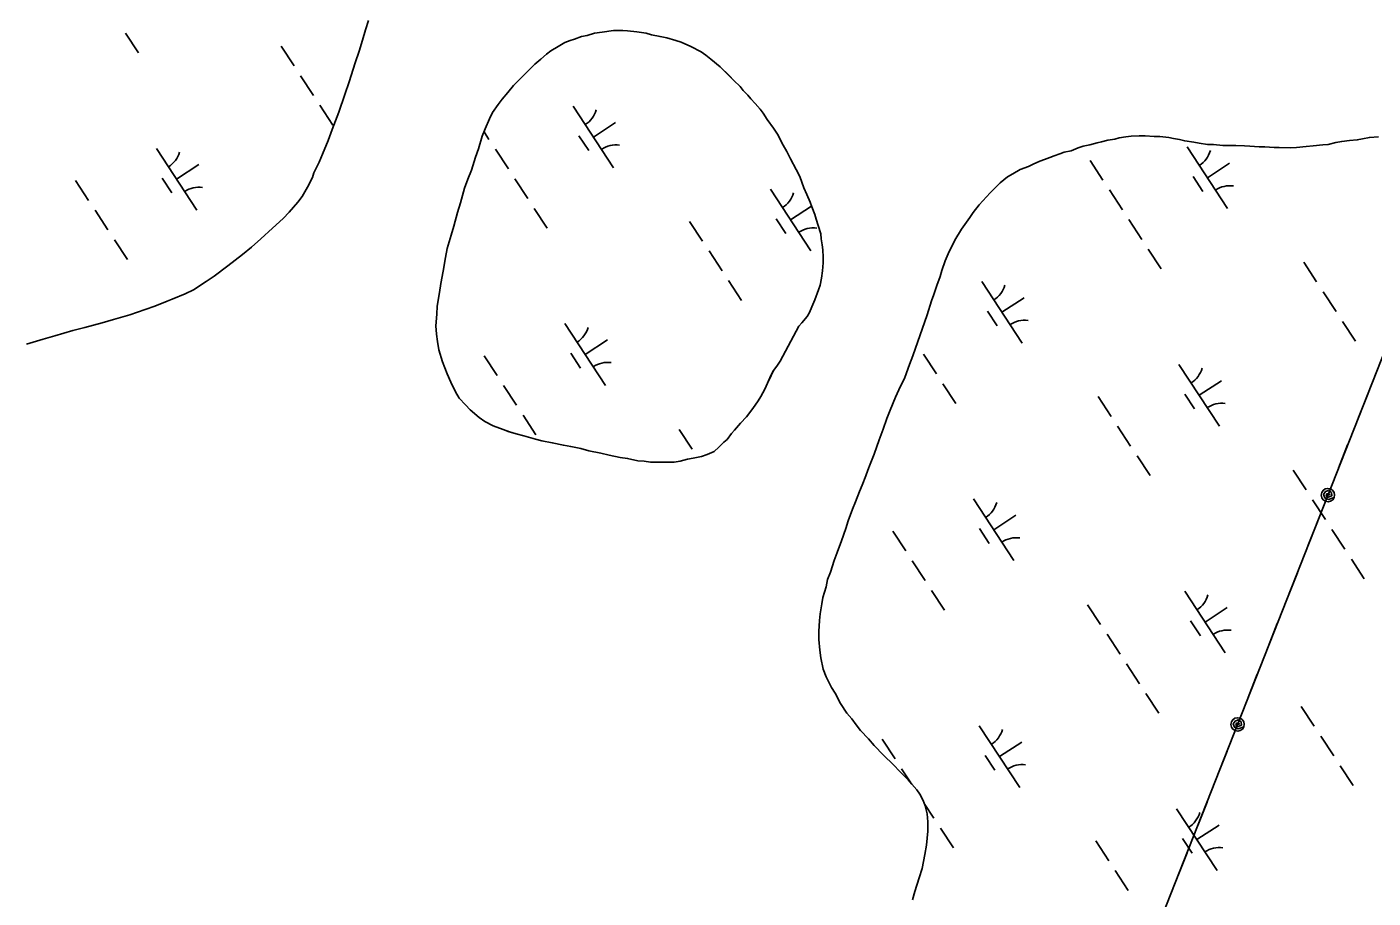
# Model space of a CAD drawing. Extents: x 3945642 to 3966284, y 206476 to 228921.
# Drawn here: x 3957545 to 3958457, y 221398 to 221988 of the extents above; entities that cross this region are included whole.
import ezdxf

# ---------------------------------------------------------------- set-up
doc = ezdxf.new("R2010")
doc.units = 0
for name, color, linetype in [('V-TOPO-SHOR', 7, 'Continuous'), ('V-UTIL-LINE', 7, 'Continuous'), ('V-WETL-SWMP', 7, 'Continuous')]:
    doc.layers.add(name, color=color, linetype=linetype)

msp = doc.modelspace()

# ---------------------------------------------------------------- linework, layer by layer
at = {"layer": 'V-TOPO-SHOR'}
for points in [[(3957776.46, 221992.59), (3957774.52, 221986.32), (3957772.58, 221979.4), (3957770.33, 221971.82), (3957767.41, 221963.9), (3957763.53, 221951.04), (3957760.62, 221942.46), (3957756.41, 221930.59), (3957751.88, 221918.72), (3957749.29, 221911.46), (3957745.39, 221902.22), (3957743.12, 221896.61), (3957739.54, 221889.35), (3957738.57, 221886.38), (3957735.32, 221879.78), (3957731.73, 221873.51), (3957728.79, 221869.54), (3957722.91, 221862.92), (3957718.66, 221858.62), (3957711.45, 221851.99), (3957703.6, 221844.71), (3957697.38, 221839.07), (3957691.15, 221834.1), (3957681.32, 221826.47), (3957672.15, 221819.51), (3957666.57, 221815.85), (3957658.05, 221810.21), (3957652.47, 221807.54), (3957643.61, 221803.87), (3957640.32, 221802.54), (3957631.79, 221799.19), (3957625.21, 221796.85), (3957615.03, 221793.17), (3957603.86, 221790.14), (3957596.3, 221787.79), (3957584.47, 221784.76), (3957576.25, 221782.74), (3957564.1, 221779.05), (3957556.21, 221776.7), (3957545.04, 221773.34)], [(3958055.28, 221761.74), (3958053, 221758.44), (3958050.71, 221755.46), (3958049.08, 221752.16), (3958046.81, 221746.88), (3958044.86, 221742.92), (3958042.26, 221737.97), (3958040.3, 221734.99), (3958036.71, 221729.71), (3958032.47, 221724.09), (3958028.54, 221719.78), (3958024.29, 221715.15), (3958022.33, 221712.84), (3958019.39, 221708.87), (3958017.1, 221706.88), (3958013.83, 221703.57), (3958010.55, 221700.59), (3958005.95, 221698.59), (3958002.01, 221697.25), (3957996.42, 221696.23), (3957992.48, 221695.55), (3957987.55, 221694.2), (3957983.6, 221693.52), (3957978.01, 221693.49), (3957974.06, 221693.46), (3957967.47, 221693.42), (3957963.19, 221694.06), (3957958.91, 221694.36), (3957951.99, 221695.97), (3957947.05, 221696.6), (3957939.47, 221698.2), (3957933.87, 221699.48), (3957925.63, 221701.08), (3957920.35, 221702.69), (3957913.44, 221703.97), (3957908.49, 221704.93), (3957900.91, 221706.53), (3957893.99, 221707.8), (3957889.71, 221709.1), (3957881.79, 221711.36), (3957876.52, 221712.64), (3957871.9, 221713.93), (3957867.62, 221715.55), (3957861.02, 221718.14), (3957855.41, 221721.07), (3957851.44, 221723.68), (3957845.48, 221728.91), (3957842.18, 221732.19), (3957837.87, 221736.77), (3957835.54, 221741.03), (3957832.21, 221747.6), (3957829.87, 221753.18), (3957826.54, 221761.39), (3957824.18, 221769.6), (3957823.16, 221775.19), (3957822.48, 221780.12), (3957822.11, 221785.72), (3957822.73, 221793.62), (3957823.02, 221799.22), (3957824.61, 221808.44), (3957825.56, 221814.37), (3957827.16, 221822.94), (3957828.75, 221832.16), (3957829.71, 221838.1), (3957832.61, 221847.33), (3957834.22, 221853.26), (3957836.8, 221862.49), (3957838.74, 221869.09), (3957841.64, 221878.98), (3957843.91, 221885.25), (3957846.18, 221891.18), (3957849.09, 221900.09), (3957851.03, 221905.69), (3957853.61, 221914.27), (3957855.56, 221919.21), (3957858.48, 221926.15), (3957860.43, 221930.43), (3957864.35, 221935.72), (3957866.96, 221939.36), (3957870.89, 221943.99), (3957874.81, 221948.62), (3957877.42, 221951.27), (3957881.35, 221955.24), (3957886.59, 221960.54), (3957889.2, 221963.19), (3957893.13, 221966.5), (3957897.06, 221969.82), (3957900.01, 221972.14), (3957904.93, 221975.13), (3957909.52, 221977.79), (3957913.14, 221979.13), (3957916.09, 221980.13), (3957920.69, 221981.8), (3957924.64, 221982.49), (3957929.56, 221984.16), (3957934.83, 221984.85), (3957942.39, 221985.88), (3957948.65, 221985.92), (3957951.94, 221985.61), (3957958.2, 221984.99), (3957964.45, 221984.04)], [(3957964.45, 221984.04), (3957968.08, 221983.07), (3957974.01, 221981.79), (3957978.63, 221980.83), (3957984.56, 221979.22), (3957988.19, 221977.92), (3957994.79, 221975), (3958001.72, 221971.42), (3958005.02, 221969.13), (3958008.33, 221966.52), (3958014.62, 221961.29), (3958020.91, 221955.08), (3958023.88, 221952.13), (3958028.19, 221947.88), (3958030.18, 221945.26), (3958033.49, 221941.98), (3958035.48, 221939.69), (3958038.46, 221936.42), (3958041.77, 221932.49), (3958043.76, 221929.87), (3958046.42, 221925.6), (3958050.74, 221919.7), (3958053.39, 221915.77), (3958057.39, 221908.22), (3958059.71, 221903.96), (3958062.38, 221899.04), (3958066.04, 221891.81), (3958068.7, 221886.9), (3958071.38, 221879.34), (3958073.38, 221874.74), (3958075.71, 221869.49), (3958076.72, 221866.53), (3958078.73, 221861.28), (3958079.73, 221857.99), (3958081.08, 221853.72), (3958082.75, 221848.14), (3958083.1, 221844.85), (3958083.78, 221840.57), (3958084.13, 221837.28), (3958084.49, 221832.35), (3958084.52, 221828.4), (3958083.89, 221823.13), (3958083.26, 221818.19), (3958082.3, 221813.25), (3958081.33, 221810.28), (3958078.74, 221803.35), (3958076.79, 221798.73), (3958075.17, 221794.77), (3958073.54, 221792.13), (3958069.94, 221787.83), (3958067.98, 221785.52), (3958055.28, 221761.74)], [(3958155.23, 221443.39), (3958155.2, 221449.65), (3958154.84, 221455.24), (3958153.49, 221460.5), (3958152.15, 221464.11), (3958149.82, 221468.38), (3958147.83, 221471.33), (3958144.52, 221475.26), (3958141.87, 221478.2), (3958136.24, 221483.77), (3958131.93, 221488.35), (3958125.31, 221494.89), (3958119.02, 221501.44), (3958115.04, 221506.02), (3958109.74, 221511.59), (3958106.76, 221515.52), (3958103.77, 221519.45), (3958100.46, 221523.38), (3958096.14, 221529.94), (3958092.48, 221536.83), (3958090.15, 221540.77), (3958086.49, 221547.99), (3958084.48, 221553.24), (3958082.79, 221560.8), (3958082.1, 221566.06), (3958081.41, 221573.3), (3958081.37, 221578.57), (3958081.99, 221586.14), (3958082.29, 221590.75), (3958083.57, 221597.34), (3958084.2, 221601.62), (3958086.46, 221608.88), (3958087.42, 221613.82), (3958089.37, 221618.77), (3958091.95, 221626.68), (3958093.89, 221632.29), (3958096.81, 221640.21), (3958099.72, 221648.45), (3958101.34, 221653.73), (3958104.25, 221661.64), (3958106.2, 221666.59), (3958109.12, 221673.52), (3958110.74, 221677.81), (3958113.34, 221684.08), (3958114.63, 221688.03), (3958116.25, 221691.99), (3958118.85, 221698.92), (3958122.41, 221708.49), (3958125, 221715.74), (3958127.59, 221723), (3958129.86, 221728.61), (3958133.43, 221737.52), (3958135.71, 221742.47), (3958139.61, 221750.72), (3958142.85, 221759.62), (3958145.12, 221765.56), (3958154.83, 221793.27), (3958157.73, 221802.83), (3958159.35, 221807.12), (3958161.29, 221813.05), (3958163.56, 221819.32), (3958164.85, 221823.28), (3958167.12, 221829.87), (3958169.07, 221834.49), (3958173.62, 221843.73), (3958178.19, 221851.33), (3958183.73, 221859.26), (3958186.02, 221862.57), (3958189.94, 221867.86), (3958197.46, 221875.8), (3958201.71, 221880.1), (3958204.33, 221882.75), (3958209.25, 221886.73), (3958212.85, 221888.73), (3958217.77, 221891.72), (3958223.36, 221893.73), (3958226.64, 221895.39), (3958231.23, 221897.39), (3958234.19, 221898.4), (3958237.8, 221899.74), (3958240.76, 221901.07), (3958244.7, 221902.41), (3958247.66, 221903.41), (3958252.26, 221904.43), (3958257.18, 221906.43), (3958260.47, 221907.44), (3958265.07, 221908.45), (3958270, 221909.8), (3958272.96, 221910.47), (3958277.23, 221911.49), (3958281.83, 221912.17), (3958284.79, 221913.18), (3958289.4, 221913.86)], [(3958289.4, 221913.86), (3958293.01, 221914.21), (3958298.28, 221914.57), (3958302.56, 221914.6), (3958308.48, 221913.97), (3958312.43, 221914), (3958318.36, 221913.37), (3958321.66, 221912.73), (3958325.61, 221912.1), (3958329.24, 221911.13), (3958335.5, 221910.18), (3958339.12, 221909.55), (3958344.72, 221908.59), (3958348.67, 221908.61), (3958354.93, 221907.99), (3958360.52, 221908.03), (3958363.81, 221908.04), (3958369.74, 221907.75), (3958373.36, 221907.44), (3958379.62, 221907.15), (3958383.57, 221907.17), (3958389.83, 221906.55), (3958393.12, 221906.57), (3958401.02, 221906.29), (3958404.96, 221906.64), (3958411.54, 221907.34), (3958416.15, 221907.69), (3958422.73, 221908.39), (3958426.35, 221908.74), (3958431.6, 221910.09), (3958435.55, 221910.77), (3958440.81, 221911.46), (3958446.08, 221911.82), (3958449.69, 221912.5), (3958454.29, 221913.51), (3958460.55, 221913.88)], [(3958144.97, 221396.93), (3958146.59, 221402.53), (3958149.5, 221411.77), (3958151.43, 221418.03), (3958153.35, 221427.59), (3958154.3, 221433.84), (3958155.23, 221443.39)]]:
    msp.add_lwpolyline(points, dxfattribs=at)
at = {"layer": 'V-UTIL-LINE'}
for points in [[(3958881.28, 222827.27), (3957109.88, 218326.97), (3961480.16, 211741.64)], [(3958453.11, 221739.5), (3958446.88, 221723.68)], [(3958439.56, 221705.07), (3958433.33, 221689.25)], [(3958426.19, 221671.11), (3958427.59, 221671.44), (3958426.73, 221672.22), (3958425.4, 221671.87), (3958425.02, 221670.46), (3958426.57, 221669.76), (3958428.74, 221670.64), (3958428.62, 221672.77), (3958426.68, 221674.23), (3958424.54, 221673.43), (3958423.28, 221671.57), (3958424.03, 221669.28), (3958426.53, 221668.12), (3958430.38, 221669.47), (3958430.69, 221671.19), (3958430.32, 221672.91), (3958429.32, 221674.35), (3958427.84, 221675.3), (3958426.11, 221675.61), (3958424.4, 221675.24), (3958422.96, 221674.24), (3958422.01, 221672.76), (3958421.69, 221671.04), (3958422.07, 221669.32), (3958423.07, 221667.88), (3958424.55, 221666.93), (3958426.27, 221666.61), (3958427.99, 221666.99), (3958429.43, 221667.99), (3958430.38, 221669.47)], [(3958419.05, 221652.96), (3958412.82, 221637.14)], [(3958405.5, 221618.53), (3958399.27, 221602.72)], [(3958391.94, 221584.11), (3958385.72, 221568.29)], [(3958378.39, 221549.68), (3958372.16, 221533.86)], [(3958365.03, 221515.72), (3958366.43, 221516.05), (3958365.56, 221516.82), (3958364.23, 221516.48), (3958363.85, 221515.06), (3958365.4, 221514.37), (3958367.57, 221515.25), (3958367.46, 221517.38), (3958365.51, 221518.84), (3958363.37, 221518.03), (3958362.12, 221516.18), (3958362.87, 221513.89), (3958365.36, 221512.73), (3958369.22, 221514.07), (3958369.53, 221515.8), (3958369.15, 221517.51), (3958368.15, 221518.96), (3958366.68, 221519.91), (3958364.95, 221520.22), (3958363.23, 221519.85), (3958361.79, 221518.84), (3958360.84, 221517.37), (3958360.53, 221515.64), (3958360.9, 221513.92), (3958361.9, 221512.48), (3958363.38, 221511.53), (3958365.11, 221511.22), (3958366.82, 221511.59), (3958368.27, 221512.59), (3958369.22, 221514.07)], [(3958357.88, 221497.57), (3958351.65, 221481.75)], [(3958344.33, 221463.14), (3958338.1, 221447.32)], [(3958330.78, 221428.71), (3958324.55, 221412.89)]]:
    msp.add_lwpolyline(points, dxfattribs=at)
at = {"layer": 'V-WETL-SWMP'}
for p, q in [((3957612.11, 221984.07), (3957620.87, 221970.69)), ((3957717.34, 221975.36), (3957726.11, 221961.98)), ((3957730.49, 221955.28), (3957739.26, 221941.9)), ((3957743.64, 221935.21), (3957752.41, 221921.82)), ((3957915.1, 221934.66), (3957942.5, 221892.83)), ((3957928.8, 221913.74), (3957943.86, 221923.61)), ((3957854.77, 221917.2), (3957858.08, 221912.15)), ((3957919.06, 221914.53), (3957925.64, 221904.5)), ((3957632.89, 221906.05), (3957660.29, 221864.22)), ((3957862.46, 221905.46), (3957871.23, 221892.07)), ((3958330.9, 221907.04), (3958358.3, 221865.21)), ((3957646.59, 221885.13), (3957661.65, 221895)), ((3958265.11, 221897.91), (3958273.88, 221884.53)), ((3958344.6, 221886.13), (3958359.66, 221895.99)), ((3957578.2, 221884.21), (3957586.97, 221870.82)), ((3957636.85, 221885.92), (3957643.43, 221875.89)), ((3957875.61, 221885.38), (3957884.38, 221872)), ((3958334.86, 221886.92), (3958341.44, 221876.88)), ((3958048.69, 221878.43), (3958076.09, 221836.6)), ((3958278.26, 221877.84), (3958287.03, 221864.46)), ((3957888.77, 221865.3), (3957897.53, 221851.92)), ((3958062.39, 221857.52), (3958076.62, 221866.84)), ((3957591.35, 221864.13), (3957600.12, 221850.75)), ((3957994, 221856.59), (3958002.77, 221843.21)), ((3958052.65, 221858.31), (3958059.22, 221848.27)), ((3958291.41, 221857.76), (3958300.18, 221844.38)), ((3957604.5, 221844.06), (3957613.27, 221830.67)), ((3958304.56, 221837.69), (3958313.33, 221824.3)), ((3958007.15, 221836.52), (3958015.92, 221823.13)), ((3958409.8, 221828.98), (3958418.56, 221815.59)), ((3958020.3, 221816.44), (3958029.07, 221803.06)), ((3958191.76, 221815.89), (3958219.16, 221774.06)), ((3958205.46, 221794.98), (3958220.52, 221804.84)), ((3958422.95, 221808.9), (3958431.72, 221795.52)), ((3958195.72, 221795.77), (3958202.3, 221785.73)), ((3957909.55, 221787.28), (3957936.95, 221745.45)), ((3958436.1, 221788.82), (3958444.87, 221775.44)), ((3957923.25, 221766.37), (3957938.31, 221776.23)), ((3957854.86, 221765.44), (3957863.63, 221752.06)), ((3957913.51, 221767.16), (3957920.09, 221757.12)), ((3958147.85, 221773.36), (3958147.89, 221773.3)), ((3958152.27, 221766.61), (3958161.04, 221753.23)), ((3958325.35, 221759.66), (3958352.75, 221717.84)), ((3958165.43, 221746.54), (3958174.19, 221733.15)), ((3958339.05, 221738.75), (3958354.11, 221748.61)), ((3957868.01, 221745.36), (3957876.78, 221731.98)), ((3958270.66, 221737.82), (3958279.42, 221724.44)), ((3958329.31, 221739.54), (3958335.88, 221729.5)), ((3957881.16, 221725.29), (3957889.93, 221711.91)), ((3957986.83, 221715.61), (3957995.6, 221702.23)), ((3958283.81, 221717.75), (3958292.58, 221704.36)), ((3958296.96, 221697.67), (3958305.73, 221684.29)), ((3958402.63, 221688), (3958411.4, 221674.61)), ((3958186.21, 221668.51), (3958213.61, 221626.69)), ((3958415.78, 221667.92), (3958424.55, 221654.54)), ((3958199.91, 221647.6), (3958214.97, 221657.46)), ((3958131.52, 221646.67), (3958140.29, 221633.29)), ((3958190.17, 221648.39), (3958196.74, 221638.35)), ((3958428.93, 221647.84), (3958437.7, 221634.46)), ((3958442.08, 221627.77), (3958450.85, 221614.38)), ((3958144.67, 221626.6), (3958153.44, 221613.21)), ((3958157.82, 221606.52), (3958166.59, 221593.14)), ((3958329.28, 221605.97), (3958356.68, 221564.14)), ((3958263.49, 221596.84), (3958272.26, 221583.46)), ((3958342.98, 221585.06), (3958358.04, 221594.92)), ((3958333.24, 221585.85), (3958339.82, 221575.81)), ((3958276.64, 221576.77), (3958285.41, 221563.38)), ((3958289.79, 221556.69), (3958298.56, 221543.31)), ((3958302.95, 221536.62), (3958311.71, 221523.23)), ((3958408.18, 221527.9), (3958416.95, 221514.52)), ((3958190.15, 221514.82), (3958217.54, 221472.99)), ((3958124.35, 221505.69), (3958133.12, 221492.31)), ((3958203.85, 221493.9), (3958218.9, 221503.77)), ((3958421.33, 221507.83), (3958430.1, 221494.45)), ((3958194.1, 221494.7), (3958200.68, 221484.66)), ((3958137.5, 221485.62), (3958143.68, 221476.18)), ((3958434.48, 221487.75), (3958443.25, 221474.37)), ((3958152.88, 221462.15), (3958159.42, 221452.16)), ((3958323.73, 221458.59), (3958351.13, 221416.77)), ((3958163.81, 221445.47), (3958172.57, 221432.08)), ((3958337.43, 221437.68), (3958352.49, 221447.54)), ((3958269.04, 221436.75), (3958277.81, 221423.37)), ((3958327.69, 221438.47), (3958334.26, 221428.43)), ((3958282.19, 221416.68), (3958290.96, 221403.29))]:
    msp.add_line(p, q, dxfattribs=at)
for points in [[(3957776.46, 221992.59), (3957774.52, 221986.32), (3957772.58, 221979.4)], [(3957835.54, 221741.03), (3957832.21, 221747.6), (3957829.87, 221753.18), (3957826.54, 221761.39), (3957824.18, 221769.6), (3957823.16, 221775.19), (3957822.48, 221780.12), (3957822.11, 221785.72), (3957822.73, 221793.62), (3957823.02, 221799.22), (3957824.61, 221808.44), (3957825.56, 221814.37), (3957827.16, 221822.94), (3957828.75, 221832.17), (3957829.71, 221838.1), (3957832.61, 221847.33), (3957834.22, 221853.26), (3957836.8, 221862.49), (3957838.74, 221869.09), (3957841.64, 221878.98), (3957843.91, 221885.25), (3957846.18, 221891.18), (3957849.09, 221900.09), (3957851.03, 221905.69), (3957853.61, 221914.27), (3957855.56, 221919.21), (3957858.48, 221926.14), (3957860.43, 221930.43), (3957864.35, 221935.72), (3957866.96, 221939.36), (3957870.88, 221943.99), (3957874.81, 221948.62), (3957877.42, 221951.27), (3957881.35, 221955.24), (3957886.59, 221960.54), (3957889.2, 221963.19), (3957893.13, 221966.5), (3957897.06, 221969.82), (3957900.01, 221972.14), (3957904.93, 221975.13), (3957909.52, 221977.79), (3957913.14, 221979.13), (3957916.09, 221980.13), (3957920.69, 221981.8), (3957924.64, 221982.49), (3957929.56, 221984.16), (3957934.83, 221984.85), (3957942.39, 221985.88), (3957948.64, 221985.92), (3957951.94, 221985.61), (3957958.19, 221984.99), (3957964.45, 221984.04)], [(3957964.45, 221984.04), (3957968.08, 221983.07), (3957974.01, 221981.79), (3957978.62, 221980.83), (3957984.56, 221979.22), (3957988.19, 221977.92), (3957994.79, 221975), (3958001.72, 221971.42), (3958005.02, 221969.13), (3958008.33, 221966.52), (3958014.62, 221961.29), (3958020.91, 221955.07), (3958023.89, 221952.13), (3958028.19, 221947.88), (3958030.18, 221945.25), (3958033.49, 221941.98), (3958035.48, 221939.69), (3958038.46, 221936.42), (3958041.77, 221932.49), (3958043.76, 221929.86), (3958046.42, 221925.6), (3958050.74, 221919.7), (3958053.39, 221915.77), (3958057.39, 221908.22), (3958059.71, 221903.96), (3958062.38, 221899.04), (3958066.04, 221891.82), (3958068.7, 221886.89), (3958071.38, 221879.34), (3958073.38, 221874.74), (3958075.72, 221869.49), (3958076.72, 221866.53), (3958078.73, 221861.28), (3958079.73, 221857.99), (3958081.08, 221853.72), (3958082.75, 221848.14), (3958083.1, 221844.85), (3958083.79, 221840.57), (3958084.13, 221837.29), (3958084.49, 221832.35), (3958084.52, 221828.4), (3958083.89, 221823.13), (3958083.26, 221818.19), (3958082.3, 221813.25), (3958081.33, 221810.28), (3958078.74, 221803.35), (3958076.79, 221798.73), (3958075.17, 221794.77), (3958073.54, 221792.13), (3958069.94, 221787.83), (3958067.98, 221785.52), (3958055.28, 221761.74), (3958053, 221758.44), (3958050.71, 221755.46), (3958049.09, 221752.16), (3958046.81, 221746.88), (3958044.86, 221742.92), (3958042.26, 221737.97), (3958040.3, 221734.99), (3958036.71, 221729.71), (3958032.46, 221724.09), (3958028.54, 221719.79), (3958024.29, 221715.15), (3958022.33, 221712.84), (3958019.39, 221708.87), (3958017.1, 221706.88), (3958013.82, 221703.57), (3958010.55, 221700.59), (3958005.95, 221698.59), (3958002.01, 221697.25), (3957996.42, 221696.23), (3957992.48, 221695.55), (3957987.55, 221694.2), (3957983.6, 221693.52), (3957978.01, 221693.49), (3957974.06, 221693.46), (3957967.48, 221693.43), (3957963.19, 221694.06), (3957958.91, 221694.36), (3957951.99, 221695.97), (3957947.05, 221696.6), (3957939.47, 221698.2), (3957933.87, 221699.48), (3957925.63, 221701.08), (3957920.35, 221702.69), (3957913.44, 221703.97), (3957908.49, 221704.93), (3957900.91, 221706.53), (3957893.99, 221707.8), (3957889.71, 221709.1), (3957881.79, 221711.35), (3957876.52, 221712.64), (3957871.91, 221713.93), (3957867.62, 221715.55), (3957861.02, 221718.14), (3957855.41, 221721.07), (3957851.44, 221723.68), (3957845.49, 221728.91), (3957842.18, 221732.19), (3957837.87, 221736.77), (3957835.54, 221741.03)], [(3957772.58, 221979.4), (3957770.33, 221971.82), (3957767.41, 221963.9), (3957763.54, 221951.04), (3957760.62, 221942.47), (3957756.41, 221930.59), (3957751.88, 221918.72), (3957749.29, 221911.46), (3957745.39, 221902.22), (3957743.12, 221896.61), (3957739.54, 221889.35), (3957738.57, 221886.38), (3957735.32, 221879.78), (3957731.73, 221873.51), (3957728.79, 221869.54), (3957722.91, 221862.92), (3957718.66, 221858.62), (3957711.45, 221851.99), (3957703.6, 221844.71), (3957697.38, 221839.08), (3957691.15, 221834.1), (3957681.32, 221826.47), (3957672.15, 221819.51), (3957666.57, 221815.85), (3957658.05, 221810.21), (3957652.47, 221807.54), (3957643.6, 221803.87), (3957640.32, 221802.54), (3957631.78, 221799.19), (3957625.21, 221796.85), (3957615.03, 221793.17), (3957603.86, 221790.14), (3957596.3, 221787.79), (3957584.47, 221784.76), (3957576.26, 221782.74), (3957564.1, 221779.05), (3957556.21, 221776.7), (3957545.04, 221773.34)], [(3958144.98, 221396.93), (3958146.59, 221402.53), (3958149.5, 221411.76), (3958151.43, 221418.03), (3958153.35, 221427.58), (3958154.3, 221433.84), (3958155.23, 221443.4), (3958155.2, 221449.65), (3958154.84, 221455.24), (3958153.49, 221460.5), (3958152.15, 221464.11), (3958149.82, 221468.38), (3958147.83, 221471.33), (3958144.52, 221475.26), (3958141.87, 221478.21), (3958136.24, 221483.77), (3958131.93, 221488.35), (3958125.31, 221494.89), (3958119.02, 221501.44), (3958115.04, 221506.02), (3958109.74, 221511.59), (3958106.76, 221515.52), (3958103.77, 221519.45), (3958100.46, 221523.38), (3958096.14, 221529.94), (3958092.48, 221536.83), (3958090.15, 221540.77), (3958086.49, 221547.99), (3958084.48, 221553.24), (3958082.79, 221560.8), (3958082.1, 221566.06), (3958081.4, 221573.3), (3958081.37, 221578.57), (3958081.99, 221586.14), (3958082.29, 221590.75), (3958083.57, 221597.34), (3958084.2, 221601.62), (3958086.46, 221608.88), (3958087.42, 221613.82), (3958089.37, 221618.77), (3958091.95, 221626.68), (3958093.89, 221632.29), (3958096.81, 221640.21), (3958099.72, 221648.45), (3958101.34, 221653.73), (3958104.25, 221661.64), (3958106.2, 221666.59), (3958109.12, 221673.52), (3958110.74, 221677.81), (3958113.34, 221684.08), (3958114.63, 221688.04), (3958116.25, 221691.99), (3958118.85, 221698.92), (3958122.41, 221708.49), (3958125, 221715.74), (3958127.59, 221723), (3958129.86, 221728.61), (3958133.43, 221737.52), (3958135.71, 221742.47), (3958139.61, 221750.72), (3958142.85, 221759.62), (3958145.12, 221765.56), (3958154.83, 221793.27), (3958157.73, 221802.83), (3958159.35, 221807.12), (3958161.29, 221813.05), (3958163.56, 221819.32), (3958164.85, 221823.28), (3958167.12, 221829.87), (3958169.07, 221834.49), (3958173.62, 221843.73), (3958178.18, 221851.33), (3958183.73, 221859.26), (3958186.02, 221862.57), (3958189.94, 221867.86), (3958197.46, 221875.8), (3958201.71, 221880.1), (3958204.33, 221882.75), (3958209.25, 221886.73), (3958212.85, 221888.73), (3958217.77, 221891.72), (3958223.36, 221893.73), (3958226.64, 221895.39), (3958231.23, 221897.39), (3958234.19, 221898.4), (3958237.8, 221899.74), (3958240.76, 221901.07), (3958244.7, 221902.41), (3958247.66, 221903.41), (3958252.26, 221904.43), (3958257.18, 221906.43), (3958260.47, 221907.44), (3958265.07, 221908.45), (3958270, 221909.8), (3958272.96, 221910.47), (3958277.23, 221911.49)], [(3958277.23, 221911.49), (3958281.83, 221912.17), (3958284.79, 221913.18), (3958289.4, 221913.86)], [(3958289.4, 221913.86), (3958293.01, 221914.21), (3958298.28, 221914.57), (3958302.56, 221914.6), (3958308.48, 221913.97), (3958312.43, 221914), (3958318.36, 221913.37), (3958321.66, 221912.74), (3958325.61, 221912.1), (3958329.24, 221911.13), (3958335.5, 221910.18), (3958339.12, 221909.55), (3958344.72, 221908.59), (3958348.67, 221908.61), (3958354.93, 221907.99), (3958360.52, 221908.03), (3958363.81, 221908.05), (3958369.74, 221907.75), (3958373.36, 221907.44), (3958379.62, 221907.15), (3958383.57, 221907.17), (3958389.83, 221906.55), (3958393.12, 221906.57), (3958401.02, 221906.29), (3958404.96, 221906.64), (3958411.54, 221907.34), (3958416.15, 221907.69), (3958422.73, 221908.39), (3958426.35, 221908.74), (3958431.6, 221910.09), (3958435.55, 221910.77), (3958440.81, 221911.46), (3958446.08, 221911.82), (3958449.69, 221912.5), (3958454.29, 221913.51), (3958460.55, 221913.88)]]:
    msp.add_lwpolyline(points, dxfattribs=at)
for centre, start, end in [((3957913.87, 221936.98), 302.45745, 344.00111), ((3957631.65, 221908.37), 302.45745, 344.00111), ((3957944.14, 221890.77), 82.45745, 124.00111), ((3958329.66, 221909.36), 302.45745, 344.00111), ((3957661.93, 221862.16), 82.45745, 124.00111), ((3958047.45, 221880.75), 302.45745, 344.00111), ((3958359.94, 221863.15), 82.45745, 124.00111), ((3958077.72, 221834.54), 82.45745, 124.00111), ((3958190.53, 221818.21), 302.45745, 344.00111), ((3957908.31, 221789.6), 302.45745, 344.00111), ((3958220.8, 221772), 82.45745, 124.00111), ((3957938.59, 221743.39), 82.45745, 124.00111), ((3958324.11, 221761.98), 302.45745, 344.00111), ((3958354.38, 221715.77), 82.45745, 124.00111), ((3958184.97, 221670.83), 302.45745, 344.00111), ((3958215.25, 221624.62), 82.45745, 124.00111), ((3958328.05, 221608.29), 302.45745, 344.00111), ((3958358.32, 221562.08), 82.45745, 124.00111), ((3958188.91, 221517.14), 302.45745, 344.00111), ((3958219.18, 221470.93), 82.45745, 124.00111), ((3958322.49, 221460.91), 302.45745, 344.00111), ((3958352.77, 221414.7), 82.45745, 124.00111)]:
    msp.add_arc(centre, 17.62, start, end, dxfattribs=at)

doc.saveas('drawing.dxf')
